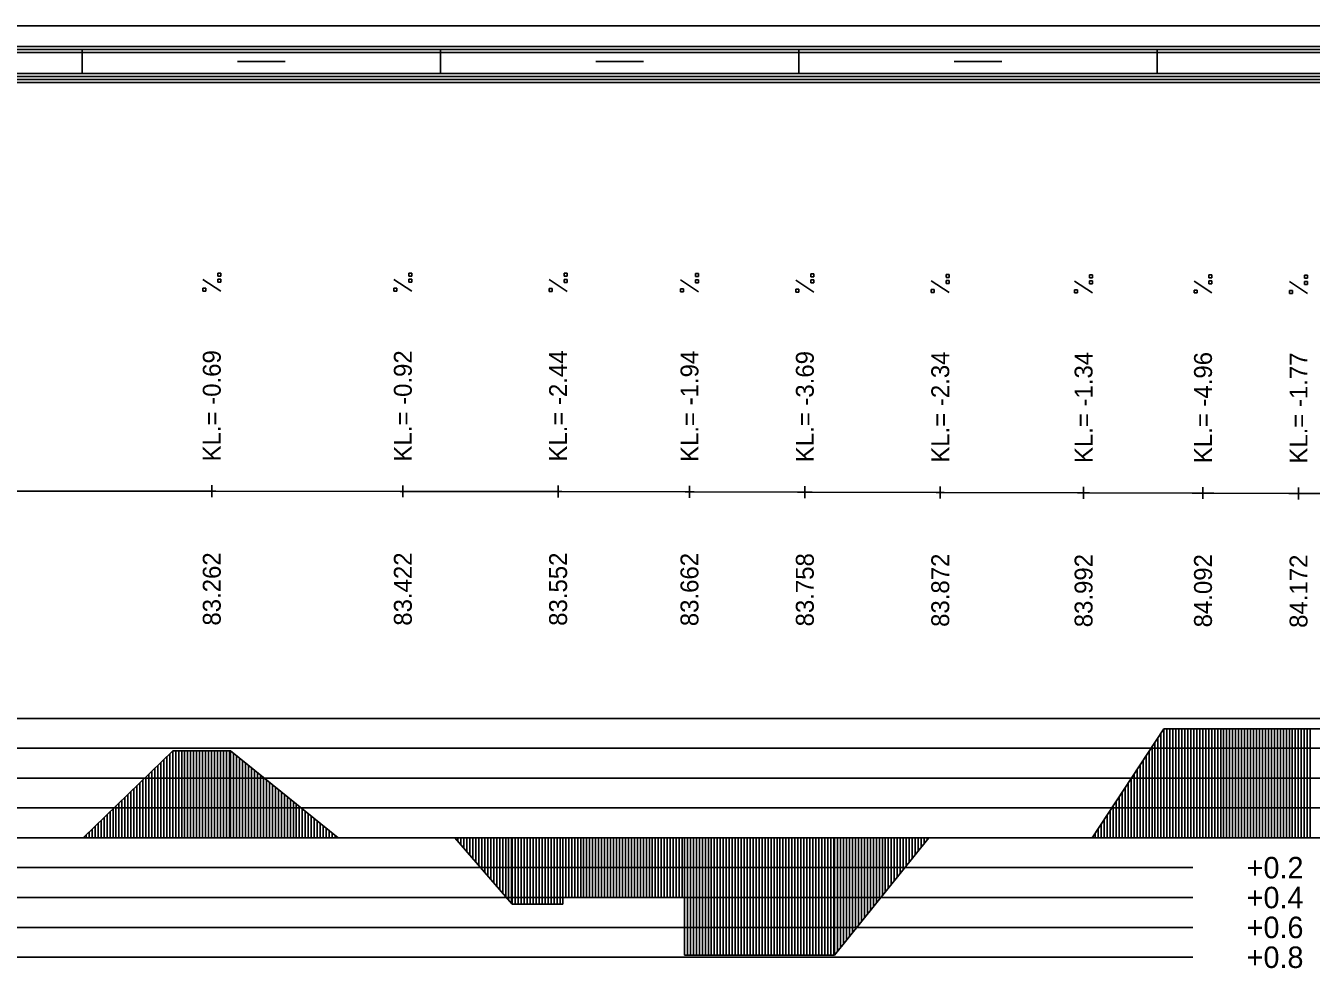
# Model space of a CAD drawing. Extents: x 2 to 10148, y 0 to 380.
# Drawn here: x 8610.3 to 8717.9, y 301.1 to 380 of the extents above; entities that cross this region are included whole.
import ezdxf

# ---------------------------------------------------------------- set-up
doc = ezdxf.new("R2010")
doc.units = 0
for name, color, linetype in [('NIVELETA_CARA', 7, 'Continuous'), ('NIVELETA_TEXT', 7, 'Continuous'), ('RAM', 7, 'Continuous'), ('ZRYCHL_CARA_C', 7, 'Continuous'), ('ZRYCHL_RASTR', 7, 'Continuous'), ('ZRYCHL_TEXT', 7, 'Continuous')]:
    doc.layers.add(name, color=color, linetype=linetype)

msp = doc.modelspace()

# ---------------------------------------------------------------- linework, layer by layer
at = {"layer": 'NIVELETA_CARA'}
for p, q in [((8625.84, 340.52), (8625.84, 341.52)), ((8641.84, 340.51), (8641.84, 341.51)), ((8654.84, 340.5), (8654.84, 341.5)), ((8665.84, 340.47), (8665.84, 341.47)), ((8675.5, 340.45), (8675.5, 341.45)), ((8686.84, 340.41), (8686.84, 341.41)), ((8698.84, 340.38), (8698.84, 341.38)), ((8708.84, 340.37), (8708.84, 341.37)), ((8716.84, 340.33), (8716.84, 341.33)), ((8609.18, 341.02), (8625.5, 341.02)), ((8625.5, 341.02), (8625.84, 341.02)), ((8625.84, 341.02), (8626.19, 341.02)), ((8626.19, 341.02), (8641.61, 341.01)), ((8641.61, 341.01), (8641.84, 341.01)), ((8641.84, 341.01), (8642.07, 341.01)), ((8642.07, 341.01), (8654.54, 341)), ((8654.54, 341), (8654.84, 341)), ((8654.84, 341), (8655.15, 341)), ((8655.15, 341), (8665.47, 340.97)), ((8665.47, 340.97), (8665.84, 340.97)), ((8665.84, 340.97), (8666.22, 340.97)), ((8666.22, 340.97), (8674.88, 340.95)), ((8674.88, 340.95), (8675.5, 340.95)), ((8675.5, 340.95), (8676.11, 340.95)), ((8676.11, 340.95), (8686.5, 340.91)), ((8686.5, 340.91), (8686.84, 340.91)), ((8686.84, 340.91), (8687.18, 340.91)), ((8687.18, 340.91), (8698.34, 340.88)), ((8698.34, 340.88), (8698.84, 340.88)), ((8698.84, 340.88), (8699.34, 340.88)), ((8699.34, 340.88), (8707.94, 340.87)), ((8707.94, 340.87), (8708.84, 340.87)), ((8708.84, 340.87), (8709.75, 340.86)), ((8709.75, 340.86), (8716.04, 340.83)), ((8716.04, 340.83), (8716.84, 340.83)), ((8716.84, 340.83), (8717.64, 340.83)), ((8717.64, 340.83), (8723.4, 340.82))]:
    msp.add_line(p, q, dxfattribs=at)
at = {"layer": 'NIVELETA_TEXT'}
for p, q in [((8626.59, 357.77), (8625.09, 358.76)), ((8626.59, 359.29), (8626.34, 359.29)), ((8626.34, 359.29), (8626.34, 359.05)), ((8626.34, 359.05), (8626.35, 359.04)), ((8626.34, 359.04), (8626.59, 359.04)), ((8626.59, 358.78), (8626.34, 358.78)), ((8626.34, 358.78), (8626.34, 358.53)), ((8626.34, 358.53), (8626.59, 358.53)), ((8626.34, 358.53), (8626.35, 358.53)), ((8626.59, 359.04), (8626.59, 359.29)), ((8626.59, 358.53), (8626.59, 358.78)), ((8642.59, 357.76), (8641.09, 358.75)), ((8642.59, 359.28), (8642.34, 359.28)), ((8642.34, 359.28), (8642.34, 359.03)), ((8642.34, 359.03), (8642.59, 359.03)), ((8642.34, 359.03), (8642.35, 359.03)), ((8642.59, 358.77), (8642.34, 358.77)), ((8642.34, 358.77), (8642.34, 358.52)), ((8642.34, 358.52), (8642.59, 358.52)), ((8642.34, 358.52), (8642.35, 358.52)), ((8642.59, 359.03), (8642.59, 359.28)), ((8642.59, 358.52), (8642.59, 358.77)), ((8655.59, 357.75), (8654.09, 358.74)), ((8655.59, 359.27), (8655.34, 359.27)), ((8655.34, 359.27), (8655.34, 359.02)), ((8655.34, 359.02), (8655.59, 359.02)), ((8655.34, 359.02), (8655.35, 359.02)), ((8655.59, 358.75), (8655.34, 358.75)), ((8655.34, 358.75), (8655.34, 358.51)), ((8655.34, 358.51), (8655.59, 358.51)), ((8655.34, 358.51), (8655.35, 358.51)), ((8655.59, 359.02), (8655.59, 359.27)), ((8655.59, 358.51), (8655.59, 358.75)), ((8666.59, 357.72), (8665.09, 358.71)), ((8666.59, 359.24), (8666.34, 359.24)), ((8666.34, 359.24), (8666.34, 359)), ((8666.34, 359), (8666.35, 358.99)), ((8666.34, 358.99), (8666.59, 358.99)), ((8666.59, 358.73), (8666.34, 358.73)), ((8666.34, 358.73), (8666.34, 358.48)), ((8666.34, 358.48), (8666.59, 358.48)), ((8666.34, 358.48), (8666.35, 358.48)), ((8666.59, 358.99), (8666.59, 359.24)), ((8666.59, 358.48), (8666.59, 358.73)), ((8676.24, 357.7), (8674.75, 358.69)), ((8676.25, 359.22), (8676, 359.22)), ((8676, 359.22), (8676, 358.98)), ((8676, 358.98), (8676, 358.97)), ((8676, 358.97), (8676.25, 358.97)), ((8676.25, 358.71), (8676, 358.71)), ((8676, 358.71), (8676, 358.47)), ((8676, 358.47), (8676, 358.46)), ((8676.25, 358.97), (8676.25, 359.22)), ((8676.25, 358.46), (8676.25, 358.71)), ((8687.59, 357.66), (8686.09, 358.65)), ((8687.59, 359.18), (8687.34, 359.18)), ((8687.34, 359.18), (8687.34, 358.94)), ((8687.34, 358.94), (8687.35, 358.93)), ((8687.34, 358.93), (8687.59, 358.93)), ((8687.59, 358.67), (8687.34, 358.67)), ((8687.34, 358.67), (8687.34, 358.42)), ((8687.59, 358.93), (8687.59, 359.18)), ((8687.59, 358.42), (8687.59, 358.67)), ((8699.59, 357.63), (8698.09, 358.62)), ((8699.59, 359.15), (8699.34, 359.15)), ((8699.34, 359.15), (8699.34, 358.91)), ((8699.34, 358.91), (8699.35, 358.9)), ((8699.34, 358.9), (8699.59, 358.9)), ((8699.59, 358.64), (8699.34, 358.64)), ((8699.34, 358.64), (8699.34, 358.4)), ((8699.59, 358.9), (8699.59, 359.15)), ((8699.59, 358.39), (8699.59, 358.64)), ((8709.59, 357.62), (8708.09, 358.61)), ((8709.59, 359.14), (8709.34, 359.14)), ((8709.34, 359.14), (8709.34, 358.89)), ((8709.34, 358.89), (8709.59, 358.89)), ((8709.34, 358.89), (8709.35, 358.89)), ((8709.59, 358.63), (8709.34, 358.63)), ((8709.34, 358.63), (8709.34, 358.38)), ((8709.59, 358.89), (8709.59, 359.14)), ((8709.59, 358.38), (8709.59, 358.63)), ((8717.59, 357.58), (8716.09, 358.57)), ((8717.59, 359.1), (8717.34, 359.1)), ((8717.34, 359.1), (8717.34, 358.85)), ((8717.34, 358.85), (8717.59, 358.85)), ((8717.34, 358.85), (8717.35, 358.85)), ((8717.59, 358.59), (8717.34, 358.59)), ((8717.34, 358.59), (8717.34, 358.34)), ((8717.59, 358.85), (8717.59, 359.1)), ((8717.59, 358.34), (8717.59, 358.59)), ((8625.34, 358.02), (8625.09, 358.02)), ((8625.09, 358.02), (8625.09, 357.78)), ((8625.09, 357.78), (8625.1, 357.77)), ((8625.09, 357.77), (8625.34, 357.77)), ((8625.34, 357.77), (8625.34, 358.02)), ((8641.34, 358.01), (8641.09, 358.01)), ((8641.09, 358.01), (8641.09, 357.77)), ((8641.09, 357.77), (8641.1, 357.76)), ((8641.09, 357.76), (8641.34, 357.76)), ((8641.34, 357.76), (8641.34, 358.01)), ((8654.34, 358), (8654.09, 358)), ((8654.09, 358), (8654.09, 357.75)), ((8654.09, 357.75), (8654.34, 357.75)), ((8654.09, 357.75), (8654.1, 357.75)), ((8654.34, 357.75), (8654.34, 358)), ((8665.34, 357.97), (8665.09, 357.97)), ((8665.09, 357.97), (8665.09, 357.73)), ((8665.09, 357.73), (8665.1, 357.72)), ((8665.09, 357.72), (8665.34, 357.72)), ((8665.34, 357.72), (8665.34, 357.97)), ((8675, 357.95), (8674.75, 357.95)), ((8674.75, 357.95), (8674.75, 357.71)), ((8674.75, 357.71), (8674.76, 357.7)), ((8674.75, 357.7), (8675, 357.7)), ((8675, 357.7), (8675, 357.95)), ((8676, 358.46), (8676.25, 358.46)), ((8686.34, 357.91), (8686.09, 357.91)), ((8686.09, 357.91), (8686.09, 357.67)), ((8686.09, 357.67), (8686.1, 357.66)), ((8686.09, 357.66), (8686.34, 357.66)), ((8686.34, 357.66), (8686.34, 357.91)), ((8687.34, 358.42), (8687.59, 358.42)), ((8687.34, 358.42), (8687.35, 358.42)), ((8698.34, 357.88), (8698.09, 357.88)), ((8698.09, 357.88), (8698.09, 357.64)), ((8698.09, 357.64), (8698.1, 357.63)), ((8698.09, 357.63), (8698.34, 357.63)), ((8698.34, 357.63), (8698.34, 357.88)), ((8699.34, 358.4), (8699.35, 358.39)), ((8699.34, 358.39), (8699.59, 358.39)), ((8708.34, 357.87), (8708.09, 357.87)), ((8708.09, 357.87), (8708.09, 357.62)), ((8708.09, 357.62), (8708.34, 357.62)), ((8708.09, 357.62), (8708.1, 357.62)), ((8708.34, 357.62), (8708.34, 357.87)), ((8709.34, 358.38), (8709.59, 358.38)), ((8709.34, 358.38), (8709.35, 358.38)), ((8716.34, 357.83), (8716.09, 357.83)), ((8716.09, 357.83), (8716.09, 357.59)), ((8716.09, 357.59), (8716.1, 357.58)), ((8716.09, 357.58), (8716.34, 357.58)), ((8716.34, 357.58), (8716.34, 357.83)), ((8717.34, 358.34), (8717.59, 358.34)), ((8717.34, 358.34), (8717.35, 358.34))]:
    msp.add_line(p, q, dxfattribs=at)
at = {"layer": 'RAM'}
for p, q in [((9138.15, 380), (8072.18, 380)), ((9138.15, 378.25), (8072.18, 378.25)), ((9138.15, 378), (8072.18, 378)), ((8615, 376), (8615, 378)), ((8645, 376), (8645, 378)), ((8675, 376), (8675, 378)), ((8705, 376), (8705, 378)), ((9138.15, 377.75), (8072.18, 377.75)), ((8628, 377), (8632, 377)), ((8658, 377), (8662, 377)), ((8688, 377), (8692, 377)), ((9138.15, 376), (8072.18, 376)), ((9138.15, 375.75), (8072.18, 375.75)), ((9138.15, 375.5), (8072.18, 375.5)), ((9138.15, 375.25), (8072.18, 375.25))]:
    msp.add_line(p, q, dxfattribs=at)
at = {"layer": 'ZRYCHL_CARA_C'}
for p, q in [((8699.57, 312), (8705.57, 321.13)), ((8705.57, 312), (8705.57, 321.13)), ((8705.57, 321.13), (8734.71, 321.13)), ((8705.82, 312), (8705.82, 321.13)), ((8706.07, 312), (8706.07, 321.13)), ((8706.32, 312), (8706.32, 321.13)), ((8706.57, 312), (8706.57, 321.13)), ((8706.82, 312), (8706.82, 321.13)), ((8707.07, 312), (8707.07, 321.13)), ((8707.32, 312), (8707.32, 321.13)), ((8707.57, 312), (8707.57, 321.13)), ((8707.82, 312), (8707.82, 321.13)), ((8708.07, 312), (8708.07, 321.13)), ((8708.32, 312), (8708.32, 321.13)), ((8708.57, 312), (8708.57, 321.13)), ((8708.82, 312), (8708.82, 321.13)), ((8709.07, 312), (8709.07, 321.13)), ((8709.32, 312), (8709.32, 321.13)), ((8709.57, 312), (8709.57, 321.13)), ((8709.82, 312), (8709.82, 321.13)), ((8710.07, 312), (8710.07, 321.13)), ((8710.32, 312), (8710.32, 321.13)), ((8710.57, 312), (8710.57, 321.13)), ((8710.82, 312), (8710.82, 321.13)), ((8711.07, 312), (8711.07, 321.13)), ((8711.32, 312), (8711.32, 321.13)), ((8711.57, 312), (8711.57, 321.13)), ((8711.82, 312), (8711.82, 321.13)), ((8712.07, 312), (8712.07, 321.13)), ((8712.32, 312), (8712.32, 321.13)), ((8712.57, 312), (8712.57, 321.13)), ((8712.82, 312), (8712.82, 321.13)), ((8713.07, 312), (8713.07, 321.13)), ((8713.32, 312), (8713.32, 321.13)), ((8713.57, 312), (8713.57, 321.13)), ((8713.82, 312), (8713.82, 321.13)), ((8714.07, 312), (8714.07, 321.13)), ((8714.32, 312), (8714.32, 321.13)), ((8714.57, 312), (8714.57, 321.13)), ((8714.82, 312), (8714.82, 321.13)), ((8715.07, 312), (8715.07, 321.13)), ((8715.32, 312), (8715.32, 321.13)), ((8715.57, 312), (8715.57, 321.13)), ((8715.82, 312), (8715.82, 321.13)), ((8716.07, 312), (8716.07, 321.13)), ((8716.32, 312), (8716.32, 321.13)), ((8716.57, 312), (8716.57, 321.13)), ((8716.82, 312), (8716.82, 321.13)), ((8717.07, 312), (8717.07, 321.13)), ((8717.32, 312), (8717.32, 321.13)), ((8717.57, 312), (8717.57, 321.13)), ((8717.82, 312), (8717.82, 321.13)), ((8704.82, 312), (8704.82, 319.99)), ((8705.07, 312), (8705.07, 320.37)), ((8705.32, 312), (8705.32, 320.75)), ((8615.07, 312), (8622.57, 319.28)), ((8622.07, 312), (8622.07, 318.79)), ((8622.32, 312), (8622.32, 319.03)), ((8622.57, 312), (8622.57, 319.28)), ((8622.57, 319.28), (8627.42, 319.28)), ((8622.82, 312), (8622.82, 319.28)), ((8623.07, 312), (8623.07, 319.28)), ((8623.32, 312), (8623.32, 319.28)), ((8623.57, 312), (8623.57, 319.28)), ((8623.82, 312), (8623.82, 319.28)), ((8624.07, 312), (8624.07, 319.28)), ((8624.32, 312), (8624.32, 319.28)), ((8624.57, 312), (8624.57, 319.28)), ((8624.82, 312), (8624.82, 319.28)), ((8625.07, 312), (8625.07, 319.28)), ((8625.32, 312), (8625.32, 319.28)), ((8625.57, 312), (8625.57, 319.28)), ((8625.82, 312), (8625.82, 319.28)), ((8626.07, 312), (8626.07, 319.28)), ((8626.32, 312), (8626.32, 319.28)), ((8626.57, 312), (8626.57, 319.28)), ((8626.82, 312), (8626.82, 319.28)), ((8627.07, 312), (8627.07, 319.28)), ((8627.32, 312), (8627.32, 319.28)), ((8627.42, 312), (8627.42, 319.28)), ((8627.42, 319.28), (8636.42, 312)), ((8627.67, 312), (8627.67, 319.08)), ((8627.92, 312), (8627.92, 318.87)), ((8628.17, 312), (8628.17, 318.67)), ((8704.07, 312), (8704.07, 318.85)), ((8704.32, 312), (8704.32, 319.23)), ((8704.57, 312), (8704.57, 319.61)), ((8620.82, 312), (8620.82, 317.58)), ((8621.07, 312), (8621.07, 317.82)), ((8621.32, 312), (8621.32, 318.06)), ((8621.57, 312), (8621.57, 318.31)), ((8621.82, 312), (8621.82, 318.55)), ((8628.42, 312), (8628.42, 318.47)), ((8628.67, 312), (8628.67, 318.27)), ((8628.92, 312), (8628.92, 318.06)), ((8629.17, 312), (8629.17, 317.86)), ((8629.42, 312), (8629.42, 317.66)), ((8703.32, 312), (8703.32, 317.71)), ((8703.57, 312), (8703.57, 318.09)), ((8703.82, 312), (8703.82, 318.47)), ((8619.82, 312), (8619.82, 316.61)), ((8620.07, 312), (8620.07, 316.85)), ((8620.32, 312), (8620.32, 317.09)), ((8620.57, 312), (8620.57, 317.34)), ((8629.67, 312), (8629.67, 317.46)), ((8629.92, 312), (8629.92, 317.26)), ((8630.17, 312), (8630.17, 317.05)), ((8630.42, 312), (8630.42, 316.85)), ((8630.67, 312), (8630.67, 316.65)), ((8702.57, 312), (8702.57, 316.57)), ((8702.82, 312), (8702.82, 316.95)), ((8703.07, 312), (8703.07, 317.33)), ((8618.82, 312), (8618.82, 315.64)), ((8619.07, 312), (8619.07, 315.88)), ((8619.32, 312), (8619.32, 316.12)), ((8619.57, 312), (8619.57, 316.37)), ((8630.92, 312), (8630.92, 316.45)), ((8631.17, 312), (8631.17, 316.25)), ((8631.42, 312), (8631.42, 316.04)), ((8631.67, 312), (8631.67, 315.84)), ((8631.92, 312), (8631.92, 315.64)), ((8632.17, 312), (8632.17, 315.44)), ((8701.82, 312), (8701.82, 315.43)), ((8702.07, 312), (8702.07, 315.81)), ((8702.32, 312), (8702.32, 316.19)), ((8617.57, 312), (8617.57, 314.43)), ((8617.82, 312), (8617.82, 314.67)), ((8618.07, 312), (8618.07, 314.91)), ((8618.32, 312), (8618.32, 315.15)), ((8618.57, 312), (8618.57, 315.4)), ((8632.42, 312), (8632.42, 315.23)), ((8632.67, 312), (8632.67, 315.03)), ((8632.92, 312), (8632.92, 314.83)), ((8633.17, 312), (8633.17, 314.63)), ((8633.42, 312), (8633.42, 314.43)), ((8701.32, 312), (8701.32, 314.66)), ((8701.57, 312), (8701.57, 315.04)), ((8616.57, 312), (8616.57, 313.46)), ((8616.82, 312), (8616.82, 313.7)), ((8617.07, 312), (8617.07, 313.94)), ((8617.32, 312), (8617.32, 314.18)), ((8633.67, 312), (8633.67, 314.22)), ((8633.92, 312), (8633.92, 314.02)), ((8634.17, 312), (8634.17, 313.82)), ((8634.42, 312), (8634.42, 313.62)), ((8634.67, 312), (8634.67, 313.42)), ((8700.57, 312), (8700.57, 313.52)), ((8700.82, 312), (8700.82, 313.9)), ((8701.07, 312), (8701.07, 314.28)), ((8615.32, 312), (8615.32, 312.24)), ((8615.57, 312), (8615.57, 312.49)), ((8615.82, 312), (8615.82, 312.73)), ((8616.07, 312), (8616.07, 312.97)), ((8616.32, 312), (8616.32, 313.21)), ((8634.92, 312), (8634.92, 313.21)), ((8635.17, 312), (8635.17, 313.01)), ((8635.42, 312), (8635.42, 312.81)), ((8635.67, 312), (8635.67, 312.61)), ((8635.92, 312), (8635.92, 312.4)), ((8636.17, 312), (8636.17, 312.2)), ((8699.82, 312), (8699.82, 312.38)), ((8700.07, 312), (8700.07, 312.76)), ((8700.32, 312), (8700.32, 313.14)), ((8072.18, 312), (9138.15, 312)), ((8646.2, 312), (8651, 306.45)), ((8646.45, 312), (8646.45, 311.71)), ((8646.7, 312), (8646.7, 311.42)), ((8646.95, 312), (8646.95, 311.13)), ((8647.2, 312), (8647.2, 310.84)), ((8647.45, 312), (8647.45, 310.55)), ((8647.7, 312), (8647.7, 310.27)), ((8647.95, 312), (8647.95, 309.98)), ((8648.2, 312), (8648.2, 309.69)), ((8648.45, 312), (8648.45, 309.4)), ((8648.7, 312), (8648.7, 309.11)), ((8648.95, 312), (8648.95, 308.82)), ((8649.2, 312), (8649.2, 308.53)), ((8649.45, 312), (8649.45, 308.24)), ((8649.7, 312), (8649.7, 307.95)), ((8649.95, 312), (8649.95, 307.66)), ((8650.2, 312), (8650.2, 307.38)), ((8650.45, 312), (8650.45, 307.09)), ((8650.7, 312), (8650.7, 306.8)), ((8650.95, 312), (8650.95, 306.51)), ((8651, 312), (8651, 306.45)), ((8651.25, 312), (8651.25, 306.45)), ((8651.5, 312), (8651.5, 306.45)), ((8651.75, 312), (8651.75, 306.45)), ((8652, 312), (8652, 306.45)), ((8652.25, 312), (8652.25, 306.45)), ((8652.5, 312), (8652.5, 306.45)), ((8652.75, 312), (8652.75, 306.45)), ((8653, 312), (8653, 306.45)), ((8653.25, 312), (8653.25, 306.45)), ((8653.5, 312), (8653.5, 306.45)), ((8653.75, 312), (8653.75, 306.45)), ((8654, 312), (8654, 306.45)), ((8654.25, 312), (8654.25, 306.45)), ((8654.5, 312), (8654.5, 306.45)), ((8654.75, 312), (8654.75, 306.45)), ((8655, 312), (8655, 306.45)), ((8655.23, 312), (8655.23, 306.99)), ((8655.48, 312), (8655.48, 306.99)), ((8655.73, 312), (8655.73, 306.99)), ((8655.98, 312), (8655.98, 306.99)), ((8656.23, 312), (8656.23, 306.99)), ((8656.48, 312), (8656.48, 306.99)), ((8656.73, 312), (8656.73, 306.99)), ((8656.98, 312), (8656.98, 306.99)), ((8657.23, 312), (8657.23, 306.99)), ((8657.48, 312), (8657.48, 306.99)), ((8657.73, 312), (8657.73, 306.99)), ((8657.98, 312), (8657.98, 306.99)), ((8658.23, 312), (8658.23, 306.99)), ((8658.48, 312), (8658.48, 306.99)), ((8658.73, 312), (8658.73, 306.99)), ((8658.98, 312), (8658.98, 306.99)), ((8659.23, 312), (8659.23, 306.99)), ((8659.48, 312), (8659.48, 306.99)), ((8659.73, 312), (8659.73, 306.99)), ((8659.98, 312), (8659.98, 306.99)), ((8660.23, 312), (8660.23, 306.99)), ((8660.48, 312), (8660.48, 306.99)), ((8660.73, 312), (8660.73, 306.99)), ((8660.98, 312), (8660.98, 306.99)), ((8661.23, 312), (8661.23, 306.99)), ((8661.48, 312), (8661.48, 306.99)), ((8661.73, 312), (8661.73, 306.99)), ((8661.98, 312), (8661.98, 306.99)), ((8662.23, 312), (8662.23, 306.99)), ((8662.48, 312), (8662.48, 306.99)), ((8662.73, 312), (8662.73, 306.99)), ((8662.98, 312), (8662.98, 306.99)), ((8663.23, 312), (8663.23, 306.99)), ((8663.48, 312), (8663.48, 306.99)), ((8663.73, 312), (8663.73, 306.99)), ((8663.98, 312), (8663.98, 306.99)), ((8664.23, 312), (8664.23, 306.99)), ((8664.48, 312), (8664.48, 306.99)), ((8664.73, 312), (8664.73, 306.99)), ((8664.98, 312), (8664.98, 306.99)), ((8665.23, 312), (8665.23, 306.99)), ((8665.42, 312), (8665.42, 302.18)), ((8665.67, 312), (8665.67, 302.18)), ((8665.92, 312), (8665.92, 302.18)), ((8666.17, 312), (8666.17, 302.18)), ((8666.42, 312), (8666.42, 302.18)), ((8666.67, 312), (8666.67, 302.18)), ((8666.92, 312), (8666.92, 302.18)), ((8667.17, 312), (8667.17, 302.18)), ((8667.42, 312), (8667.42, 302.18)), ((8667.67, 312), (8667.67, 302.18)), ((8667.92, 312), (8667.92, 302.18)), ((8668.17, 312), (8668.17, 302.18)), ((8668.42, 312), (8668.42, 302.18)), ((8668.67, 312), (8668.67, 302.18)), ((8668.92, 312), (8668.92, 302.18)), ((8669.17, 312), (8669.17, 302.18)), ((8669.42, 312), (8669.42, 302.18)), ((8669.67, 312), (8669.67, 302.18)), ((8669.92, 312), (8669.92, 302.18)), ((8670.17, 312), (8670.17, 302.18)), ((8670.42, 312), (8670.42, 302.18)), ((8670.67, 312), (8670.67, 302.18)), ((8670.92, 312), (8670.92, 302.18)), ((8671.17, 312), (8671.17, 302.18)), ((8671.42, 312), (8671.42, 302.18)), ((8671.67, 312), (8671.67, 302.18)), ((8671.92, 312), (8671.92, 302.18)), ((8672.17, 312), (8672.17, 302.18)), ((8672.42, 312), (8672.42, 302.18)), ((8672.67, 312), (8672.67, 302.18)), ((8672.92, 312), (8672.92, 302.18)), ((8673.17, 312), (8673.17, 302.18)), ((8673.42, 312), (8673.42, 302.18)), ((8673.67, 312), (8673.67, 302.18)), ((8673.92, 312), (8673.92, 302.18)), ((8674.17, 312), (8674.17, 302.18)), ((8674.42, 312), (8674.42, 302.18)), ((8674.67, 312), (8674.67, 302.18)), ((8674.92, 312), (8674.92, 302.18)), ((8675.17, 312), (8675.17, 302.18)), ((8675.42, 312), (8675.42, 302.18)), ((8675.67, 312), (8675.67, 302.18)), ((8675.92, 312), (8675.92, 302.18)), ((8676.17, 312), (8676.17, 302.18)), ((8676.42, 312), (8676.42, 302.18)), ((8676.67, 312), (8676.67, 302.18)), ((8676.92, 312), (8676.92, 302.18)), ((8677.17, 312), (8677.17, 302.18)), ((8677.42, 312), (8677.42, 302.18)), ((8677.67, 312), (8677.67, 302.18)), ((8677.92, 312), (8677.92, 302.18)), ((8677.99, 312), (8677.99, 302.18)), ((8677.99, 302.18), (8685.89, 312)), ((8678.24, 312), (8678.24, 302.49)), ((8678.49, 312), (8678.49, 302.8)), ((8678.74, 312), (8678.74, 303.11)), ((8678.99, 312), (8678.99, 303.42)), ((8679.24, 312), (8679.24, 303.73)), ((8679.49, 312), (8679.49, 304.04)), ((8679.74, 312), (8679.74, 304.35)), ((8679.99, 312), (8679.99, 304.66)), ((8680.24, 312), (8680.24, 304.97)), ((8680.49, 312), (8680.49, 305.29)), ((8680.74, 312), (8680.74, 305.6)), ((8680.99, 312), (8680.99, 305.91)), ((8681.24, 312), (8681.24, 306.22)), ((8681.49, 312), (8681.49, 306.53)), ((8681.74, 312), (8681.74, 306.84)), ((8681.99, 312), (8681.99, 307.15)), ((8682.24, 312), (8682.24, 307.46)), ((8682.49, 312), (8682.49, 307.77)), ((8682.74, 312), (8682.74, 308.08)), ((8682.99, 312), (8682.99, 308.39)), ((8683.24, 312), (8683.24, 308.7)), ((8683.49, 312), (8683.49, 309.02)), ((8683.74, 312), (8683.74, 309.33)), ((8683.99, 312), (8683.99, 309.64)), ((8684.24, 312), (8684.24, 309.95)), ((8684.49, 312), (8684.49, 310.26)), ((8684.74, 312), (8684.74, 310.57)), ((8684.99, 312), (8684.99, 310.88)), ((8685.24, 312), (8685.24, 311.19)), ((8685.49, 312), (8685.49, 311.5)), ((8685.74, 312), (8685.74, 311.81)), ((8655.23, 306.45), (8655.23, 306.99)), ((8655.23, 306.99), (8665.42, 306.99)), ((8665.42, 306.99), (8665.42, 302.18)), ((8651, 306.45), (8655.23, 306.45)), ((8665.42, 302.18), (8677.99, 302.18))]:
    msp.add_line(p, q, dxfattribs=at)
at = {"layer": 'ZRYCHL_RASTR'}
for p, q in [((8512, 322), (8722.89, 322)), ((8512, 319.5), (8723.07, 319.5)), ((8512, 317), (8723, 317)), ((8512, 314.5), (8723.07, 314.5)), ((8512, 309.5), (8708, 309.5)), ((8512, 307), (8708, 307)), ((8512, 304.5), (8708, 304.5)), ((8512, 302), (8708, 302))]:
    msp.add_line(p, q, dxfattribs=at)

# ---------------------------------------------------------------- texts
at = {"layer": 'NIVELETA_TEXT'}
for s, p in [('KL.= -0.69', (8626.59, 343.52)), ('KL.= -0.92', (8642.59, 343.51)), ('KL.= -2.44', (8655.59, 343.5)), ('KL.= -1.94', (8666.59, 343.47)), ('KL.= -3.69', (8676.25, 343.45)), ('KL.= -2.34', (8687.59, 343.41)), ('KL.= -1.34', (8699.59, 343.38)), ('KL.= -4.96', (8709.59, 343.37)), ('KL.= -1.77', (8717.59, 343.33)), ('83.262', (8626.59, 329.77)), ('83.422', (8642.59, 329.76)), ('83.552', (8655.59, 329.75)), ('83.662', (8666.59, 329.72)), ('83.758', (8676.25, 329.7)), ('83.872', (8687.59, 329.66)), ('83.992', (8699.59, 329.63)), ('84.092', (8709.59, 329.62)), ('84.172', (8717.59, 329.58))]:
    msp.add_text(s, height=1.5, rotation=90, dxfattribs=at).set_placement(p)
at = {"layer": 'ZRYCHL_TEXT'}
for s, p in [('+0.2', (8712.5, 308.6)), ('+0.4', (8712.5, 306.1)), ('+0.6', (8712.5, 303.6)), ('+0.8', (8712.5, 301.1))]:
    msp.add_text(s, height=1.8, dxfattribs=at).set_placement(p)

doc.saveas('drawing.dxf')
